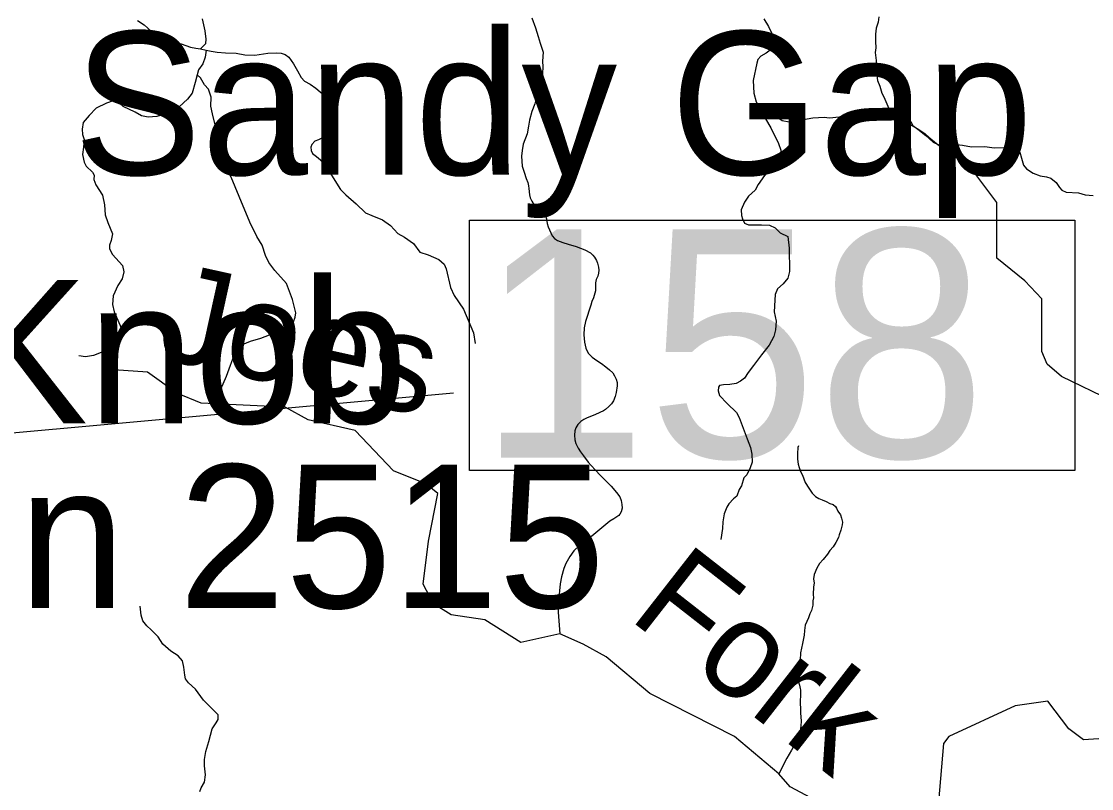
# Model space of a CAD drawing. Extents: x 1159738 to 1321356, y 736314 to 882035.
# Drawn here: x 1237410 to 1243980, y 858887 to 863595 of the extents above; entities that cross this region are included whole.
import ezdxf

# ---------------------------------------------------------------- set-up
doc = ezdxf.new("R2010")
doc.units = 0
for name, color, linetype in [('Exist Geographical Mountain Summit Elevation Number Label', 7, 'Continuous'), ('Exist Geographical Mountain Summit Label', 7, 'Continuous'), ('Exist Hydrographic Creek Single Shore', 7, 'Continuous'), ('Exist Hydrographic Creek Single Shore Label', 7, 'Continuous'), ('Exist Hydrographic Misc Water Feature', 7, 'Continuous'), ('Exist Road Non-System Type 51', 7, 'Continuous'), ('Exist Road Secondary Structure Standard Bridge Number Label', 7, 'Continuous')]:
    doc.layers.add(name, color=color, linetype=linetype)

msp = doc.modelspace()

# ---------------------------------------------------------------- linework, layer by layer
at = {"layer": 'Exist Hydrographic Creek Single Shore'}
for points in [[(1242410.2, 858748.5), (1242129.5, 858897.5), (1242059.8, 858977.7), (1241787.5, 859206.3), (1241268.5, 859469.5), (1240999.5, 859694.8), (1240859.5, 859773.1), (1240715, 859837), (1240476.5, 859784.1), (1240254.5, 859923.1), (1240047.5, 859953.5), (1239940.5, 860021.3), (1239876.5, 860140.8), (1239908.5, 860406), (1239966.5, 860697), (1239892.4, 860757.6), (1239694.5, 860837), (1239459.5, 861084.6), (1239169.4, 861149.6), (1239029.5, 861227.9), (1238512.4, 861251.4), (1238364.5, 861313.4), (1238184.4, 861441.7), (1237976.4, 861455.8)], [(1244272.5, 859209), (1243930.5, 859186.4), (1243840.5, 859253.8), (1243711.5, 859423.8), (1243510.6, 859395), (1243104.6, 859206.2), (1243070.5, 859164.2), (1243022.6, 858590.7)]]:
    msp.add_lwpolyline(points, dxfattribs=at)
at = {"layer": 'Exist Hydrographic Misc Water Feature'}
for points in [[(1240544.3, 863616), (1240566.6, 863555.4), (1240581.4, 863502.9), (1240594.3, 863460.7), (1240612.9, 863406), (1240609.4, 863350.2), (1240610.5, 863316.1), (1240609.6, 863276), (1240604.7, 863240.3), (1240591.6, 863196.5), (1240582.6, 863162.7), (1240571.8, 863131), (1240562.6, 863089.1), (1240543.5, 863041.7), (1240528.1, 862988), (1240523.2, 862952.1), (1240513.9, 862904.3), (1240490.3, 862840.9), (1240483.3, 862803), (1240480.3, 862767.1), (1240481.5, 862737.1), (1240484.8, 862706.9), (1240495.9, 862670.6), (1240508.8, 862630.2), (1240518.1, 862606), (1240523.7, 862585.8), (1240525.3, 862569.7), (1240528.3, 862531.7), (1240533.8, 862511.5), (1240543.4, 862491.3), (1240549.1, 862481.2), (1240558.9, 862470.8), (1240566.7, 862466.6), (1240574.5, 862460.4), (1240592.3, 862454), (1240602.3, 862449.7), (1240612, 862439.4), (1240617.7, 862429.3), (1240621.5, 862419.2), (1240632.6, 862382.8), (1240637.8, 862354.7), (1240643.3, 862334.5), (1240667.9, 862279.9), (1240683.6, 862263.5), (1240701.2, 862251), (1240732.9, 862238.2), (1240766.7, 862227.3), (1240816.3, 862214), (1240869.8, 862192.6), (1240903.3, 862173.8), (1240917.1, 862161.4), (1240928.7, 862149.1), (1240940.2, 862126.7), (1240945.7, 862110.6), (1240953.2, 862086.4), (1240954.7, 862068.4), (1240952.2, 862050.3), (1240947.7, 862032.5), (1240939.2, 862010.7), (1240934.7, 861990.8), (1240934.1, 861966.8), (1240933.4, 861940.8), (1240930.9, 861926.9), (1240922.3, 861899.1), (1240911.7, 861875.3), (1240905.1, 861853.5), (1240872.5, 861752.3), (1240865.5, 861714.5), (1240862.3, 861670.5), (1240867.2, 861626.3), (1240874.3, 861590.1), (1240889.6, 861559.6), (1240913, 861535), (1240942.3, 861514.3), (1240971.9, 861495.5), (1240997.5, 861474.9), (1241020.9, 861456.2), (1241040.5, 861437.6)], [(1242674, 863623.1), (1242669, 863591.2), (1242658.1, 863553.5), (1242653.1, 863517.6), (1242654.1, 863471.6), (1242655.1, 863433.5), (1242652.2, 863403.6), (1242657, 863355.4), (1242659, 863277.3), (1242665.9, 863233.1), (1242679, 863196.7), (1242691.8, 863154.3), (1242705.3, 863132), (1242729.8, 863075.3), (1242739.2, 863051), (1242754.5, 863024.5), (1242768.1, 863004.2), (1242787.7, 862991.7), (1242815.4, 862979), (1242849.3, 862974.2), (1242873, 862957.5), (1242912.4, 862936.5), (1242938, 862919.9), (1242957.5, 862905.3), (1242981.1, 862884.7), (1243028.1, 862845.4), (1243077.2, 862808.1), (1243132.4, 862770.7), (1243169.7, 862747.7), (1243199.2, 862727), (1243224.6, 862704.2), (1243242.3, 862685.8), (1243252, 862679.5)], [(1244108.5, 861264), (1243795.5, 861414.8), (1243706.5, 861492), (1243674.5, 861568.2), (1243674.5, 861893.2), (1243569.5, 862003.6), (1243397.5, 862141.7), (1243398.5, 862483), (1243252, 862679.5)], [(1241040.5, 861437.6), (1241052, 861419.4), (1241061.4, 861399.1), (1241067, 861379), (1241066.5, 861359), (1241061.3, 861317.1), (1241054.8, 861293.3), (1241044.1, 861265.5), (1241031.6, 861247.8), (1241017.2, 861232.2), (1240996.7, 861212.7), (1240984.4, 861205), (1240933.9, 861182.3), (1240879.2, 861159.7), (1240862.9, 861152.1), (1240844.6, 861138.6), (1240826.2, 861120.9), (1240813.7, 861101.3), (1240807.1, 861081.5), (1240804.5, 861055.5), (1240807.7, 861027.4), (1240813.2, 861005.2), (1240828.5, 860976.9), (1240841.8, 860954.4), (1240861.2, 860928), (1240890.2, 860889.1), (1240907.7, 860868.7), (1240935, 860840), (1240962.2, 860809.3), (1240999.4, 860774.3), (1241030.6, 860743.4), (1241063.6, 860704.6), (1241083, 860678.1), (1241092.4, 860653.8), (1241095.8, 860629.7), (1241097.1, 860607.7), (1241092.6, 860585.8), (1241084.1, 860570), (1241078, 860562.1), (1241065.7, 860554.4), (1241047.5, 860542.9), (1241023, 860527.5), (1240949.5, 860467.3), (1240912.7, 860436.3), (1240882, 860415), (1240837, 860378.2), (1240802.1, 860345.1), (1240777.2, 860311.7), (1240752.1, 860268.3), (1240739.4, 860236.7), (1240726, 860186.9), (1240716.8, 860143.1), (1240708.1, 860037.3), (1240704.3, 859969.3), (1240715, 859837)], [(1242179.8, 860990), (1242177.5, 860980.1), (1242177.2, 860972.1), (1242174.8, 860952.1), (1242174.3, 860930.1), (1242173.6, 860908.1), (1242178.9, 860878), (1242184.4, 860857.8), (1242193.7, 860833.6), (1242205.1, 860811.2), (1242222, 860764.8), (1242245.1, 860730.2), (1242264.4, 860699.7), (1242285.8, 860679.1), (1242305.5, 860666.5), (1242325.3, 860658), (1242351.1, 860649.3), (1242372.7, 860636.8), (1242392.6, 860630.3), (1242408.2, 860617.8), (1242414, 860607.7), (1242421.6, 860589.4), (1242439, 860567.1), (1242444.5, 860546.9), (1242449.8, 860520.8), (1242449.4, 860504.8), (1242440.6, 860472.9), (1242429.8, 860443.1), (1242425.3, 860427.2), (1242410.7, 860397.6), (1242393.9, 860370), (1242373.4, 860348.6), (1242358.8, 860324.9), (1242331.9, 860293.6), (1242309.3, 860268.1), (1242292.5, 860238.6), (1242277.5, 860201), (1242272.8, 860173.1), (1242276.2, 860146.9), (1242273.5, 860125), (1242270.2, 860077), (1242271.8, 860056.9), (1242269.3, 860039), (1242268.7, 860013), (1242259.8, 859979.2), (1242249.3, 859959.5), (1242242.6, 859935.6), (1242232, 859911.9), (1242221.4, 859890.2), (1242216.5, 859856.3), (1242215.9, 859828.3), (1242204.5, 859776.5), (1242193, 859720.8), (1242189.9, 859674.9), (1242187.3, 859652.9), (1242182.6, 859625), (1242181.6, 859590.9), (1242178.6, 859547), (1242185.9, 859520.8), (1242191.4, 859500.7), (1242193.1, 859492.7), (1242192.2, 859452.6), (1242191.6, 859430.6), (1242191.2, 859412.7), (1242192.2, 859374.6), (1242193.4, 859348.5), (1242196.3, 859302.4), (1242195.4, 859270.4), (1242188.4, 859228.6), (1242179.8, 859206.8), (1242171.2, 859180.9), (1242160.6, 859165.3), (1242137.5, 859121.8), (1242108.3, 859072.5), (1242059.8, 858977.7)]]:
    msp.add_lwpolyline(points, dxfattribs=at)
at = {"layer": 'Exist Road Non-System Type 51'}
for points in [[(1238123.1, 863600.6), (1238162.4, 863574.4), (1238209, 863533.6), (1238262.8, 863504.5), (1238307.9, 863478.3), (1238347.2, 863459.3), (1238390.9, 863456.4), (1238447.7, 863436), (1238481.1, 863430.2), (1238510.2, 863425.8), (1238543.7, 863418.6), (1238574.3, 863412.7), (1238612.1, 863405.5), (1238663.1, 863402.5), (1238728.6, 863401.1), (1238781, 863389.4), (1238842.1, 863388), (1238923.6, 863399.6), (1238974.5, 863402.5), (1239005.3, 863400), (1239028.6, 863391.3), (1239051.9, 863375.3), (1239081, 863334.5), (1239104.3, 863290.8), (1239127.6, 863251.4), (1239148, 863228.1), (1239181.5, 863209.2), (1239216.4, 863185.9), (1239270.2, 863140.8), (1239295, 863116), (1239302.3, 863089.8), (1239303.7, 863049), (1239287.7, 863015.5), (1239286.3, 862921.7), (1239284.8, 862901.3), (1239265.9, 862883.8), (1239233.9, 862867.8), (1239212, 862859.1), (1239193.1, 862840.2), (1239187.3, 862824.1), (1239188.7, 862803.7), (1239197.5, 862784.8), (1239222.2, 862765.9), (1239271.7, 862722.2), (1239313.9, 862652.3), (1239367.8, 862563.4), (1239401.2, 862529.9), (1239465.3, 862476), (1239522, 862420.1), (1239561.3, 862404.1), (1239626.8, 862376.5), (1239674.8, 862343), (1239719.9, 862293.4), (1239762.2, 862270.1), (1239816, 862232.3), (1239855.3, 862178.4), (1239907.7, 862162.3), (1239971.7, 862134.7), (1240005.4, 862105.3), (1240018.3, 862077), (1240044, 861961.1), (1240067.2, 861912.1), (1240123.8, 861829.7), (1240185.5, 861682.9), (1240195.8, 861618.5)], [(1238510.2, 863425.8), (1238541.3, 863460.3), (1238544.7, 863485.7), (1238538, 863538.2), (1238521, 863611)], [(1241968.1, 863610.5), (1241996.5, 863563.9), (1242014.7, 863525.4), (1242024.8, 863476.7), (1242020.8, 863442.3), (1242006.6, 863417.9), (1241982.3, 863399.7), (1241949.9, 863381.4), (1241931.6, 863361.2), (1241925.6, 863338.9), (1241903.3, 863233.4), (1241907.4, 863155.4), (1241921.6, 863100.7), (1241952, 863041.9)], [(1238543.7, 863418.6), (1238538.6, 863375.2), (1238523.3, 863334.5), (1238496.3, 863297.3), (1238487.8, 863266.8), (1238475.9, 863221.1), (1238459, 863155), (1238428.6, 863117.8), (1238377.8, 863070.4), (1238333.8, 863041.6), (1238281.4, 863023), (1238240.7, 863011.1), (1238188.3, 863007.7), (1238146, 863016.2), (1238107.1, 863038.2), (1238034.3, 863073.8), (1237995.4, 863107.6), (1237973.4, 863107.6), (1237931.1, 863092.4), (1237868.5, 863063.6), (1237826.2, 863017.9), (1237788.9, 862973.8), (1237782.2, 862933.2), (1237783.9, 862901), (1237795.7, 862870.5), (1237790.6, 862823.1), (1237783.9, 862779.1), (1237795.7, 862731.7), (1237807.6, 862706.3), (1237846.5, 862670.7), (1237856.6, 862650.4), (1237854.9, 862625), (1237866.7, 862591.8), (1237907.3, 862529.2), (1237920.8, 862469.9), (1237924.2, 862407.2), (1237939.4, 862361.5), (1237969.9, 862290.4), (1237961.4, 862249.8), (1237949.6, 862222.7), (1237949.6, 862199.5), (1237968.2, 862164), (1238030.8, 862097.9), (1238037.6, 862057.3), (1238027.4, 862015), (1238002, 861974.3), (1237973.3, 861911.7), (1237968.2, 861857.5), (1237978.3, 861813.4), (1238015.5, 861729.6), (1238030.8, 861687.3), (1238029.1, 861663.6), (1238015.5, 861638.2), (1237985.1, 861607.7), (1237930.9, 861575.5), (1237853.1, 861545), (1237802.3, 861536.6), (1237761.7, 861543.3)], [(1238620.7, 861305), (1238668.1, 861416.8), (1238724, 861569.2), (1238742.6, 861594.6), (1238768, 861611.5), (1238817, 861631.8), (1238879.6, 861650.5), (1238932.1, 861670.8), (1238959.2, 861680.9), (1238981.2, 861691.1), (1239006.6, 861701.3), (1239037, 861711.4), (1239067.5, 861726.7), (1239081, 861750.4), (1239091.2, 861779.2), (1239094.5, 861806.3), (1239074.2, 861889.2), (1239037, 861987.4), (1238966, 862065.8), (1238928.8, 862114.9), (1238908.5, 862159), (1238888.2, 862221.6), (1238854.3, 862274.1), (1238812, 862363.9), (1238746, 862519.6), (1238697, 862638.2), (1238659.7, 862709.3), (1238658.1, 862762.7), (1238642.9, 862827), (1238617.5, 862893.1), (1238598.9, 862960.8), (1238582, 863028.5), (1238573.5, 863074.3), (1238575.2, 863130.1), (1238558.3, 863179.3), (1238532.9, 863206.3), (1238509.3, 863249.6), (1238487.8, 863266.8)], [(1241952, 863041.9), (1242010.7, 862942), (1242058.2, 862845.4), (1242072, 862805.6), (1242073.5, 862768.8), (1242065.9, 862739.7), (1242050.6, 862715.1), (1242024.5, 862696.7), (1241992.4, 862675.3), (1241970.9, 862649.2), (1241932.6, 862594), (1241914.2, 862560.3), (1241872.9, 862523.5), (1241848.4, 862485.2), (1241828.5, 862437.7), (1241830, 862404), (1241836.1, 862382.5), (1241848.4, 862356.5), (1241874.4, 862347.3), (1241905.1, 862347.3), (1241954.1, 862345.7), (1242003.1, 862344.2), (1242036.8, 862327.3), (1242067.4, 862296.7), (1242114.9, 862275.2), (1242122.5, 862202.4), (1242125.6, 862059.8), (1242114.9, 862020), (1242087.3, 861984.7), (1242052.1, 861954.1), (1242036.8, 861918.8), (1242035.2, 861885.1), (1242032.2, 861813.1), (1242044.4, 861755.5), (1242039.8, 861701.8), (1242029.1, 861662), (1242000, 861608.3), (1241954.1, 861548.6), (1241903.5, 861484.2), (1241871.3, 861441.3), (1241848.4, 861404.5), (1241824.4, 861386.7), (1241798.4, 861372.9), (1241758.6, 861366.8), (1241720.3, 861365.3), (1241695.8, 861360.7), (1241689.6, 861350), (1241686.6, 861327), (1241695.8, 861299.4), (1241743.3, 861250.3), (1241799.9, 861195.1), (1241816.8, 861164.5), (1241865.8, 861032.7), (1241886.8, 860980.1), (1241894.5, 860938.7), (1241896, 860889.6), (1241883.7, 860855.9), (1241863.8, 860813), (1241845.4, 860793.1), (1241830.1, 860745.5), (1241816.3, 860722.5), (1241802.6, 860681.2), (1241782.6, 860665.8), (1241752, 860635.2), (1241739.8, 860613.7), (1241724.4, 860573.9), (1241715.2, 860524.8), (1241713.7, 860481.9), (1241703, 860416)], [(1241952, 863041.9), (1241982.3, 863037.8), (1242026.9, 863023.6), (1242079.6, 862987.2), (1242124.2, 862979), (1242164.7, 862981.1), (1242211.3, 862993.2), (1242268, 863003.4), (1242338.9, 863007.4), (1242371.3, 863003.4), (1242468.6, 863013.5), (1242527.3, 863023.6), (1242582, 863017.6), (1242632.7, 863005.4), (1242661, 863005.4), (1242699.5, 863021.6), (1242729.9, 863031.8), (1242766.4, 863037.8), (1242810.9, 863033.8), (1242837.3, 863019.6), (1242855.5, 863005.4), (1242881.8, 862956.7), (1242914.3, 862934.4), (1242962.9, 862893.9), (1243007.4, 862853.4), (1243043.1, 862837.8), (1243085.7, 862831.8), (1243150.5, 862839.9), (1243187, 862835.8), (1243243.7, 862825.7), (1243324.7, 862827.7), (1243381.5, 862819.6), (1243444.3, 862821.6), (1243482.7, 862821.6), (1243521.2, 862813.5), (1243539.5, 862793.2), (1243549.6, 862754.7), (1243561.8, 862712.1), (1243580, 862689.8), (1243620.5, 862663.5), (1243665.1, 862647.3), (1243702.7, 862641.2), (1243729, 862633.1), (1243763.4, 862606.7), (1243783.7, 862576.3), (1243797.9, 862560.1), (1243824.2, 862548), (1243899.2, 862543.9), (1243939.7, 862531.7), (1243990.3, 862525.7)], [(1238504.7, 858868.1), (1238514.2, 858891.1), (1238534.5, 858926.4), (1238539.9, 858971.1), (1238534.5, 859025.3), (1238533.1, 859066), (1238542.6, 859113.5), (1238560.2, 859175.8), (1238581.8, 859253.4), (1238606.2, 859290), (1238617, 859310.3), (1238617, 859340.2), (1238599.4, 859357.8), (1238527.6, 859429.6), (1238477.5, 859497.4), (1238435.5, 859535.4), (1238416.5, 859561.1), (1238413.8, 859582.8), (1238407, 859631.6), (1238398.9, 859671), (1238371.8, 859700.8), (1238327.1, 859730.6), (1238278.3, 859774), (1238248.5, 859817.4), (1238205.4, 859861.1), (1238179.7, 859885.5), (1238155.3, 859915.3), (1238144.5, 859951.9), (1238139, 860006.1)]]:
    msp.add_lwpolyline(points, dxfattribs=at)
at = {"layer": 'Exist Road Secondary Structure Standard Bridge Number Label'}
msp.add_line((1232481.5, 860628.9), (1240061.6, 861316.1), dxfattribs=at)
msp.add_lwpolyline([(1240161.2, 862375.9), (1243877.1, 862375.9), (1243877.1, 860839.4), (1240161.2, 860839.4)], close=True, dxfattribs=at)

# ---------------------------------------------------------------- texts
at = {"layer": 'Exist Geographical Mountain Summit Elevation Number Label'}
msp.add_text('Elevation 2515', height=880, dxfattribs=at).set_placement((1233207.4, 859995))
at = {"layer": 'Exist Geographical Mountain Summit Label'}
for s, p in [('Sandy Gap', (1237730.7, 862653.7)), ('Curtis Knob', (1233633.7, 861127.8))]:
    msp.add_text(s, height=880, dxfattribs=at).set_placement(p)
at = {"layer": 'Exist Hydrographic Creek Single Shore Label'}
for s, rotation, p in [('Joes', 347.55123, (1238236.5, 861533.3)), ('Fork', 322.00079, (1241128.4, 859934.4))]:
    msp.add_text(s, height=600, rotation=rotation, dxfattribs=at).set_placement(p)
at = {"layer": 'Exist Road Secondary Structure Standard Bridge Number Label'}
msp.add_text('158', height=1400, dxfattribs=at).set_placement((1240211.3, 860918.5))

doc.saveas('drawing.dxf')
